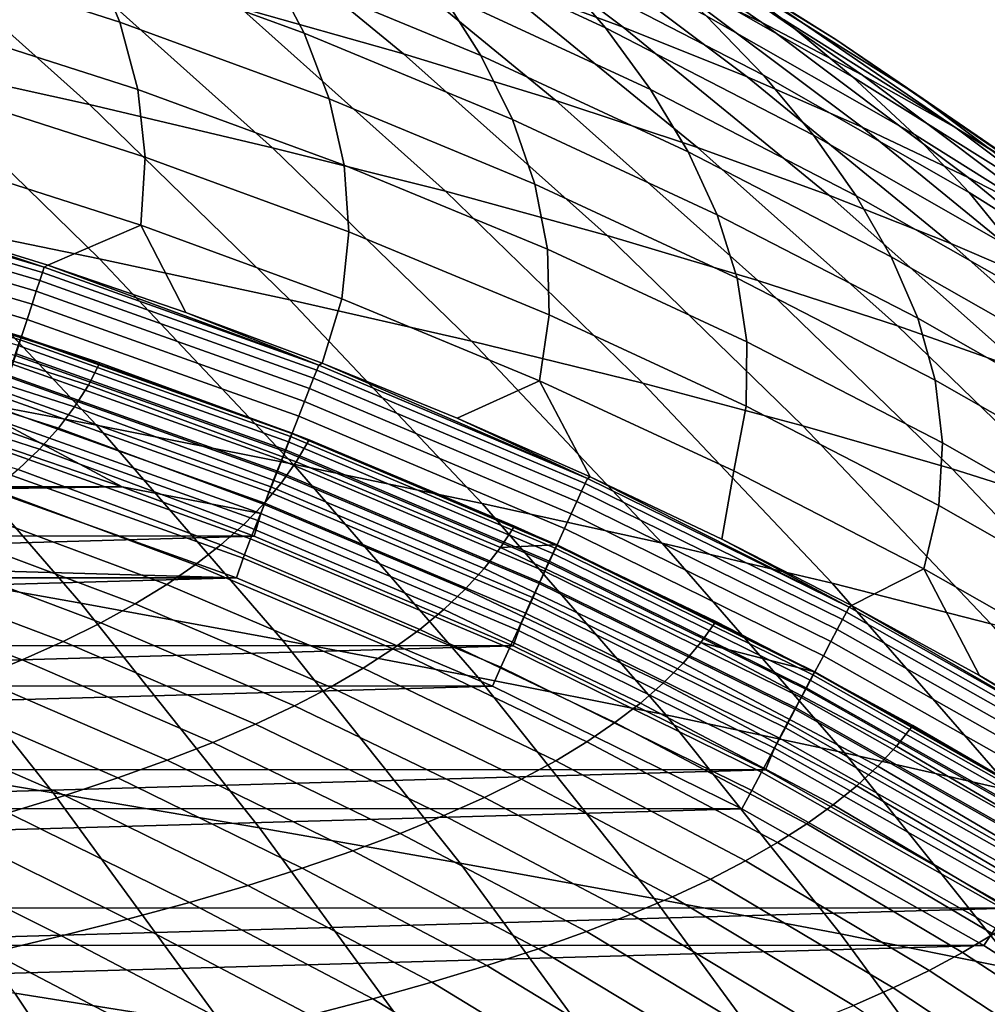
# Model space of a CAD drawing. Header units: metres. Extents: x -166 to 33, y -71 to 34.
# Tile 329 of 332: x 20.56 to 23.69, y 13.3 to 16.48. Entities that reach past the tile are written whole.
import ezdxf

# ---------------------------------------------------------------- set-up
doc = ezdxf.new("R2010")
doc.units = ezdxf.units.M
doc.layers.add('solid_12208131', color=7, linetype='CONTINUOUS')

msp = doc.modelspace()

# ---------------------------------------------------------------- linework, layer by layer
at = {"layer": 'solid_12208131'}
for points in [[(22.512074, 16.455605, 53.126602), (22.081804, 16.614761, 48.99337), (21.390472, 17.134827, 49.088734), (21.82671, 16.970695, 53.216213)], [(22.610497, 16.637087, 61.464104), (21.917454, 17.113878, 61.545601), (22.272694, 16.941597, 65.661819), (22.959206, 16.469713, 65.585251)], [(21.802635, 16.368921, 40.61343), (21.275539, 16.517115, 36.469395), (20.589703, 17.080799, 36.580601), (21.122074, 16.927555, 40.71809)], [(22.51347, 16.844803, 78.067276), (23.197929, 16.415447, 78.002487), (22.912762, 16.59182, 73.88974), (22.221312, 17.025787, 73.958969)], [(21.768749, 16.771736, 102.855537), (22.454042, 16.453173, 102.812935), (22.284904, 16.650913, 98.708847), (21.591619, 16.973307, 98.75573)], [(20.116789, 16.80723, 28.204693), (20.788855, 16.204956, 28.084999), (20.169308, 16.342501, 23.966011), (19.492371, 16.949884, 24.091318)], [(22.911936, 16.294712, 57.257053), (22.512074, 16.455605, 53.126602), (21.82671, 16.970695, 53.216213), (22.232693, 16.80479, 57.34127)], [(22.604473, 16.767189, 69.776382), (23.28434, 16.300163, 69.704506), (22.959206, 16.469713, 65.585251), (22.272694, 16.941597, 65.661819)], [(20.201597, 16.690329, 119.362411), (20.886749, 16.471067, 119.337685), (20.797194, 16.686291, 115.234116), (20.103292, 16.908417, 115.264206)], [(22.294172, 16.218636, 44.758739), (21.802635, 16.368921, 40.61343), (21.122074, 16.927555, 40.71809), (21.619051, 16.77215, 44.857052)], [(20.797194, 16.686291, 115.234116), (21.481264, 16.435589, 115.20446), (21.370766, 16.645924, 111.099136), (20.678164, 16.899834, 111.133842)], [(21.370766, 16.645924, 111.099136), (22.052176, 16.363327, 111.064995), (21.922852, 16.568405, 106.958435), (21.233137, 16.854544, 106.997307)], [(22.284904, 16.650913, 98.708847), (22.9643, 16.299982, 98.662903), (22.779919, 16.491941, 94.555984), (22.092777, 16.847006, 94.60614)], [(22.572409, 16.682383, 90.449028), (23.251877, 16.294758, 90.395737), (23.028744, 16.479378, 86.285118), (22.341877, 16.871395, 86.342728)], [(22.782608, 16.662697, 82.175781), (23.460001, 16.237982, 82.115303), (23.197929, 16.415447, 78.002487), (22.51347, 16.844803, 78.067276)], [(20.712568, 16.663116, 32.331844), (21.379745, 16.066004, 32.218189), (20.788855, 16.204956, 28.084999), (20.116789, 16.80723, 28.204693)], [(23.283487, 16.132042, 61.384964), (22.911936, 16.294712, 57.257053), (22.232693, 16.80479, 57.34127), (22.610497, 16.637087, 61.464104)], [(22.751307, 16.066429, 48.901016), (22.294172, 16.218636, 44.758739), (21.619051, 16.77215, 44.857052), (22.081804, 16.614761, 48.99337)], [(21.922852, 16.568405, 106.958435), (22.600071, 16.253702, 106.920273), (22.454042, 16.453173, 102.812935), (21.768749, 16.771736, 102.855537)], [(22.912762, 16.59182, 73.88974), (23.585901, 16.129679, 73.82235), (23.28434, 16.300163, 69.704506), (22.604473, 16.767189, 69.776382)], [(20.268089, 16.4706, 123.463684), (20.944391, 16.254227, 123.44458), (20.886749, 16.471067, 119.337685), (20.201597, 16.690329, 119.362411)], [(20.886749, 16.471067, 119.337685), (21.562193, 16.223598, 119.313309), (21.481264, 16.435589, 115.20446), (20.797194, 16.686291, 115.234116)], [(21.275539, 16.517115, 36.469395), (21.937752, 15.925227, 36.362019), (21.379745, 16.066004, 32.218189), (20.712568, 16.663116, 32.331844)], [(22.779919, 16.491941, 94.555984), (23.451906, 16.108742, 94.506935), (23.251877, 16.294758, 90.395737), (22.572409, 16.682383, 90.449028)], [(23.028744, 16.479378, 86.285118), (23.698994, 16.059338, 86.228897), (23.460001, 16.237982, 82.115303), (22.782608, 16.662697, 82.175781)], [(21.481264, 16.435589, 115.20446), (22.15428, 16.156563, 115.175278), (22.052176, 16.363327, 111.064995), (21.370766, 16.645924, 111.099136)], [(22.454042, 16.453173, 102.812935), (23.125608, 16.106409, 102.771187), (22.9643, 16.299982, 98.662903), (22.284904, 16.650913, 98.708847)], [(23.283487, 16.132042, 61.384964), (22.610497, 16.637087, 61.464104), (22.959206, 16.469713, 65.585251), (23.625856, 15.969864, 65.510902)], [(23.175793, 15.912518, 53.039822), (22.751307, 16.066429, 48.901016), (22.081804, 16.614761, 48.99337), (22.512074, 16.455605, 53.126602)], [(23.197929, 16.415447, 78.002487), (23.864267, 15.958219, 77.939415), (23.585901, 16.129679, 73.82235), (22.912762, 16.59182, 73.88974)], [(22.052176, 16.363327, 111.064995), (22.721239, 16.052521, 111.031471), (22.600071, 16.253702, 106.920273), (21.922852, 16.568405, 106.958435)], [(22.459751, 15.782336, 40.512375), (21.937752, 15.925227, 36.362019), (21.275539, 16.517115, 36.469395), (21.802635, 16.368921, 40.61343)], [(20.169308, 16.342501, 23.966011), (20.820805, 15.707053, 23.845415), (20.181135, 15.838304, 19.736897), (19.524933, 16.479059, 19.862411)], [(20.300343, 16.249294, 127.568031), (20.967688, 16.03583, 127.554825), (20.944391, 16.254227, 123.44458), (20.268089, 16.4706, 123.463684)], [(20.944391, 16.254227, 123.44458), (21.611111, 16.010015, 123.425743), (21.562193, 16.223598, 119.313309), (20.886749, 16.471067, 119.337685)], [(22.9643, 16.299982, 98.662903), (23.628717, 15.921243, 98.617973), (23.451906, 16.108742, 94.506935), (22.779919, 16.491941, 94.555984)], [(23.28434, 16.300163, 69.704506), (23.944538, 15.805457, 69.634712), (23.625856, 15.969864, 65.510902), (22.959206, 16.469713, 65.585251)], [(23.251877, 16.294758, 90.395737), (23.914909, 15.879422, 90.343727), (23.698994, 16.059338, 86.228897), (23.028744, 16.479378, 86.285118)], [(21.562193, 16.223598, 119.313309), (22.226721, 15.948173, 119.28933), (22.15428, 16.156563, 115.175278), (21.481264, 16.435589, 115.20446)], [(22.600071, 16.253702, 106.920273), (23.263725, 15.911143, 106.882866), (23.125608, 16.106409, 102.771187), (22.454042, 16.453173, 102.812935)], [(23.569729, 15.756912, 57.175495), (23.175793, 15.912518, 53.039822), (22.512074, 16.455605, 53.126602), (22.911936, 16.294712, 57.257053)], [(23.460001, 16.237982, 82.115303), (24.119457, 15.785697, 82.056435), (23.864267, 15.958219, 77.939415), (23.197929, 16.415447, 78.002487)], [(22.946037, 15.637426, 44.663815), (22.459751, 15.782336, 40.512375), (21.802635, 16.368921, 40.61343), (22.294172, 16.218636, 44.758739)], [(20.788855, 16.204956, 28.084999), (21.435663, 15.574853, 27.969803), (20.820805, 15.707053, 23.845415), (20.169308, 16.342501, 23.966011)], [(22.15428, 16.156563, 115.175278), (22.815102, 15.849684, 115.146622), (22.721239, 16.052521, 111.031471), (22.052176, 16.363327, 111.064995)], [(23.935223, 15.599551, 61.308323), (23.569729, 15.756912, 57.175495), (22.911936, 16.294712, 57.257053), (23.283487, 16.132042, 61.384964)], [(23.125608, 16.106409, 102.771187), (23.782366, 15.732167, 102.730354), (23.628717, 15.921243, 98.617973), (22.9643, 16.299982, 98.662903)], [(23.451906, 16.108742, 94.506935), (24.107637, 15.698149, 94.459076), (23.914909, 15.879422, 90.343727), (23.251877, 16.294758, 90.395737)], [(23.585901, 16.129679, 73.82235), (24.239569, 15.640147, 73.756905), (23.944538, 15.805457, 69.634712), (23.28434, 16.300163, 69.704506)], [(20.967688, 16.03583, 127.554825), (20.300343, 16.249294, 127.568031), (20.295923, 16.026476, 131.675491), (20.954205, 15.815937, 131.668457)], [(20.967688, 16.03583, 127.554825), (21.62558, 15.7949, 127.541801), (21.611111, 16.010015, 123.425743), (20.944391, 16.254227, 123.44458)], [(22.721239, 16.052521, 111.031471), (23.376902, 15.714201, 110.998627), (23.263725, 15.911143, 106.882866), (22.600071, 16.253702, 106.920273)], [(21.611111, 16.010015, 123.425743), (22.267056, 15.738215, 123.407211), (22.226721, 15.948173, 119.28933), (21.562193, 16.223598, 119.313309)], [(23.397747, 15.490664, 48.811848), (22.946037, 15.637426, 44.663815), (22.294172, 16.218636, 44.758739), (22.751307, 16.066429, 48.901016)], [(23.698994, 16.059338, 86.228897), (24.351496, 15.612027, 86.174164), (24.119457, 15.785697, 82.056435), (23.460001, 16.237982, 82.115303)], [(21.379745, 16.066004, 32.218189), (22.021849, 15.441298, 32.108807), (21.435663, 15.574853, 27.969803), (20.788855, 16.204956, 28.084999)], [(22.226721, 15.948173, 119.28933), (22.87921, 15.645252, 119.265778), (22.815102, 15.849684, 115.146622), (22.15428, 16.156563, 115.175278)], [(23.935223, 15.599551, 61.308323), (23.283487, 16.132042, 61.384964), (23.625856, 15.969864, 65.510902), (24.271458, 15.442845, 65.438904)], [(23.864267, 15.958219, 77.939415), (24.511326, 15.473891, 77.878159), (24.239569, 15.640147, 73.756905), (23.585901, 16.129679, 73.82235)], [(23.263725, 15.911143, 106.882866), (23.912745, 15.541439, 106.846291), (23.782366, 15.732167, 102.730354), (23.125608, 16.106409, 102.771187)], [(23.628717, 15.921243, 98.617973), (24.27706, 15.515428, 98.574127), (24.107637, 15.698149, 94.459076), (23.451906, 16.108742, 94.506935)], [(21.937752, 15.925227, 36.362019), (22.575075, 15.305989, 36.258678), (22.021849, 15.441298, 32.108807), (21.379745, 16.066004, 32.218189)], [(22.815102, 15.849684, 115.146622), (23.462687, 15.515639, 115.118538), (23.376902, 15.714201, 110.998627), (22.721239, 16.052521, 111.031471)], [(23.81665, 15.342258, 52.956032), (23.397747, 15.490664, 48.811848), (22.751307, 16.066429, 48.901016), (23.175793, 15.912518, 53.039822)], [(20.954205, 15.815937, 131.668457), (20.295923, 16.026476, 131.675491), (20.203432, 15.825681, 135.634018), (20.653683, 15.686418, 135.633972)], [(21.62558, 15.7949, 127.541801), (20.967688, 16.03583, 127.554825), (20.954205, 15.815937, 131.668457), (21.603159, 15.578312, 131.661545)], [(21.62558, 15.7949, 127.541801), (22.272837, 15.526752, 127.528992), (22.267056, 15.738215, 123.407211), (21.611111, 16.010015, 123.425743)], [(20.181135, 15.838304, 19.736897), (20.810488, 15.170204, 19.616518), (20.15402, 15.295397, 15.518392), (19.520113, 15.969009, 15.643052)], [(23.944538, 15.805457, 69.634712), (24.583891, 15.283864, 69.567123), (24.271458, 15.442845, 65.438904), (23.625856, 15.969864, 65.510902)], [(20.63611, 15.663338, 135.780701), (19.733633, 15.928256, 135.780701), (19.726679, 15.901785, 135.85144), (20.627651, 15.63731, 135.85144)], [(20.641745, 15.68067, 135.707077), (19.738264, 15.945884, 135.707077), (19.733633, 15.928256, 135.780701), (20.63611, 15.663338, 135.780701)], [(20.641745, 15.68067, 135.707077), (19.748865, 15.952196, 135.634064), (19.738264, 15.945884, 135.707077)], [(20.641745, 15.68067, 135.707077), (20.203432, 15.825681, 135.634018), (19.748865, 15.952196, 135.634064)], [(23.092173, 15.168647, 40.415115), (22.575075, 15.305989, 36.258678), (21.937752, 15.925227, 36.362019), (22.459751, 15.782336, 40.512375)], [(22.267056, 15.738215, 123.407211), (22.911116, 15.439282, 123.389023), (22.87921, 15.645252, 119.265778), (22.226721, 15.948173, 119.28933)], [(20.627651, 15.63731, 135.85144), (19.726679, 15.901785, 135.85144), (19.71751, 15.866894, 135.918167), (20.616499, 15.603003, 135.918167)], [(24.204861, 15.192205, 57.096748), (23.81665, 15.342258, 52.956032), (23.175793, 15.912518, 53.039822), (23.569729, 15.756912, 57.175495)], [(23.376902, 15.714201, 110.998627), (24.018106, 15.349072, 110.966499), (23.912745, 15.541439, 106.846291), (23.263725, 15.911143, 106.882866)], [(23.782366, 15.732167, 102.730354), (24.423235, 15.331172, 102.690514), (24.27706, 15.515428, 98.574127), (23.628717, 15.921243, 98.617973)], [(20.616499, 15.603003, 135.918167), (19.71751, 15.866894, 135.918167), (19.706278, 15.82414, 135.979797), (20.602835, 15.560964, 135.979797)], [(20.820805, 15.707053, 23.845415), (21.445641, 15.044489, 23.729753), (20.810488, 15.170204, 19.616518), (20.181135, 15.838304, 19.736897)], [(22.87921, 15.645252, 119.265778), (23.518629, 15.315516, 119.242699), (23.462687, 15.515639, 115.118538), (22.815102, 15.849684, 115.146622)], [(20.602835, 15.560964, 135.979797), (19.706278, 15.82414, 135.979797), (19.693159, 15.774205, 136.03537), (20.586876, 15.511867, 136.03537)], [(20.641745, 15.68067, 135.707077), (20.653683, 15.686418, 135.633972), (20.203432, 15.825681, 135.634018)], [(20.954205, 15.815937, 131.668457), (20.653683, 15.686418, 135.633972), (21.099257, 15.534523, 135.633926)], [(21.603159, 15.578312, 131.661545), (20.954205, 15.815937, 131.668457), (21.099257, 15.534523, 135.633926), (21.539864, 15.370088, 135.633881)], [(20.586876, 15.511867, 136.03537), (19.693159, 15.774205, 136.03537), (19.678364, 15.717891, 136.083984), (20.568878, 15.456494, 136.083984)], [(22.272837, 15.526752, 127.528992), (21.62558, 15.7949, 127.541801), (21.603159, 15.578312, 131.661545), (22.241625, 15.31384, 131.654724)], [(23.573404, 15.029362, 44.572456), (23.092173, 15.168647, 40.415115), (22.459751, 15.782336, 40.512375), (22.946037, 15.637426, 44.663815)], [(22.272837, 15.526752, 127.528992), (22.908371, 15.231835, 127.516418), (22.911116, 15.439282, 123.389023), (22.267056, 15.738215, 123.407211)], [(24.564503, 15.040421, 61.234322), (24.204861, 15.192205, 57.096748), (23.569729, 15.756912, 57.175495), (23.935223, 15.599551, 61.308323)], [(20.568878, 15.456494, 136.083984), (19.678364, 15.717891, 136.083984), (19.662128, 15.656094, 136.124847), (20.549128, 15.395733, 136.124847)], [(20.558439, 15.427434, 136.779175), (19.669682, 15.688375, 136.779175), (19.674465, 15.706573, 136.844452), (20.564259, 15.445327, 136.844452)], [(20.564259, 15.445327, 136.844452), (19.674465, 15.706573, 136.844452), (19.676956, 15.716048, 136.911667), (20.567289, 15.454643, 136.911667)], [(20.567289, 15.454643, 136.911667), (19.676956, 15.716048, 136.911667), (20.136549, 15.589419, 136.973038)], [(21.435663, 15.574853, 27.969803), (22.056004, 14.917863, 27.85932), (21.445641, 15.044489, 23.729753), (20.820805, 15.707053, 23.845415)], [(23.462687, 15.515639, 115.118538), (24.095993, 15.155125, 115.09108), (24.018106, 15.349072, 110.966499), (23.376902, 15.714201, 110.998627)], [(21.528627, 15.364508, 135.707077), (20.641745, 15.68067, 135.707077), (20.63611, 15.663338, 135.780701), (21.522009, 15.347527, 135.780701)], [(21.528627, 15.364508, 135.707077), (20.653683, 15.686418, 135.633972), (20.641745, 15.68067, 135.707077)], [(21.528627, 15.364508, 135.707077), (21.099257, 15.534523, 135.633926), (20.653683, 15.686418, 135.633972)], [(21.512072, 15.322027, 135.85144), (20.627651, 15.63731, 135.85144), (20.616499, 15.603003, 135.918167), (21.498972, 15.288416, 135.918167)], [(21.522009, 15.347527, 135.780701), (20.63611, 15.663338, 135.780701), (20.627651, 15.63731, 135.85144), (21.512072, 15.322027, 135.85144)], [(22.911116, 15.439282, 123.389023), (23.542276, 15.113888, 123.371193), (23.518629, 15.315516, 119.242699), (22.87921, 15.645252, 119.265778)], [(24.019892, 14.888296, 48.726028), (23.573404, 15.029362, 44.572456), (22.946037, 15.637426, 44.663815), (23.397747, 15.490664, 48.811848)], [(20.784946, 15.299851, 138.677902), (20.822096, 15.371242, 136.97319), (20.136549, 15.589419, 136.973038), (20.103489, 15.517099, 138.673035)], [(20.822096, 15.371242, 136.97319), (20.568607, 15.455821, 136.973129), (20.136549, 15.589419, 136.973038)], [(20.567289, 15.454643, 136.911667), (20.136549, 15.589419, 136.973038), (20.568607, 15.455821, 136.973129)], [(21.498972, 15.288416, 135.918167), (20.616499, 15.603003, 135.918167), (20.602835, 15.560964, 135.979797), (21.48292, 15.24723, 135.979797)], [(22.021849, 15.441298, 32.108807), (22.637676, 14.789937, 32.003895), (22.056004, 14.917863, 27.85932), (21.435663, 15.574853, 27.969803)], [(22.241625, 15.31384, 131.654724), (21.603159, 15.578312, 131.661545), (21.539864, 15.370088, 135.633881), (21.9753, 15.193153, 135.633804)], [(21.48292, 15.24723, 135.979797), (20.602835, 15.560964, 135.979797), (20.586876, 15.511867, 136.03537), (21.464174, 15.199128, 136.03537)], [(20.740366, 15.22975, 140.383179), (20.784946, 15.299851, 138.677902), (20.103489, 15.517099, 138.673035), (20.063099, 15.446074, 140.373505)], [(21.464174, 15.199128, 136.03537), (20.586876, 15.511867, 136.03537), (20.568878, 15.456494, 136.083984), (21.443031, 15.144878, 136.083984)], [(21.528627, 15.364508, 135.707077), (21.539864, 15.370088, 135.633881), (21.099257, 15.534523, 135.633926)], [(22.908371, 15.231835, 127.516418), (22.272837, 15.526752, 127.528992), (22.241625, 15.31384, 131.654724), (22.868525, 15.022968, 131.648041)], [(23.518629, 15.315516, 119.242699), (24.14395, 14.959652, 119.220131), (24.095993, 15.155125, 115.09108), (23.462687, 15.515639, 115.118538)], [(24.43342, 14.745651, 52.875389), (24.019892, 14.888296, 48.726028), (23.397747, 15.490664, 48.811848), (23.81665, 15.342258, 52.956032)], [(21.443031, 15.144878, 136.083984), (20.568878, 15.456494, 136.083984), (20.549128, 15.395733, 136.124847), (21.41983, 15.085349, 136.124847)], [(21.437786, 15.133887, 136.844452), (20.564259, 15.445327, 136.844452), (20.567289, 15.454643, 136.911667), (21.441345, 15.143014, 136.911667)], [(20.567289, 15.454643, 136.911667), (20.568607, 15.455821, 136.973129), (20.822096, 15.371242, 136.97319)], [(20.567289, 15.454643, 136.911667), (20.822096, 15.371242, 136.97319), (21.441708, 15.144576, 136.973343)], [(21.441345, 15.143014, 136.911667), (20.567289, 15.454643, 136.911667), (21.441708, 15.144576, 136.973343)], [(20.15402, 15.295397, 15.518392), (20.759933, 14.595479, 15.399236), (20.090044, 14.714811, 11.311434), (19.479719, 15.420453, 11.434289)], [(20.687866, 15.160933, 142.089005), (20.740366, 15.22975, 140.383179), (20.063099, 15.446074, 140.373505), (20.014833, 15.37635, 142.074463)], [(21.420965, 15.090746, 136.717056), (20.549938, 15.401293, 136.717056), (20.558439, 15.427434, 136.779175), (21.43095, 15.116356, 136.779175)], [(21.43095, 15.116356, 136.779175), (20.558439, 15.427434, 136.779175), (20.564259, 15.445327, 136.844452), (21.437786, 15.133887, 136.844452)], [(23.186319, 14.660329, 36.159565), (22.637676, 14.789937, 32.003895), (22.021849, 15.441298, 32.108807), (22.575075, 15.305989, 36.258678)], [(22.908371, 15.231835, 127.516418), (23.531172, 14.910812, 127.504089), (23.542276, 15.113888, 123.371193), (22.911116, 15.439282, 123.389023)], [(21.41983, 15.085349, 136.124847), (20.549128, 15.395733, 136.124847), (20.527943, 15.330552, 136.157349), (21.394943, 15.02149, 136.157349)], [(21.408012, 15.057528, 136.659241), (20.538912, 15.367388, 136.659241), (20.549938, 15.401293, 136.717056), (21.420965, 15.090746, 136.717056)], [(20.627117, 15.093345, 143.795349), (20.687866, 15.160933, 142.089005), (20.014833, 15.37635, 142.074463), (19.958364, 15.307871, 143.775848)], [(21.392334, 15.017316, 136.606796), (20.525562, 15.326343, 136.606796), (20.538912, 15.367388, 136.659241), (21.408012, 15.057528, 136.659241)], [(21.456059, 15.052521, 138.682724), (21.497162, 15.122875, 136.973358), (20.822096, 15.371242, 136.97319), (20.784946, 15.299851, 138.677902)], [(21.497162, 15.122875, 136.973358), (21.441708, 15.144576, 136.973343), (20.822096, 15.371242, 136.97319)], [(22.39596, 14.998318, 135.707077), (21.528627, 15.364508, 135.707077), (21.522009, 15.347527, 135.780701), (22.38838, 14.981742, 135.780701)], [(22.39596, 14.998318, 135.707077), (21.539864, 15.370088, 135.633881), (21.528627, 15.364508, 135.707077)], [(22.39596, 14.998318, 135.707077), (21.9753, 15.193153, 135.633804), (21.539864, 15.370088, 135.633881)], [(21.394943, 15.02149, 136.157349), (20.527943, 15.330552, 136.157349), (20.505659, 15.261994, 136.180923), (21.368767, 14.954324, 136.180923)], [(21.374218, 14.970852, 136.560669), (20.510139, 15.278917, 136.560669), (20.525562, 15.326343, 136.606796), (21.392334, 15.017316, 136.606796)], [(22.376999, 14.956851, 135.85144), (21.512072, 15.322027, 135.85144), (21.498972, 15.288416, 135.918167), (22.361998, 14.924043, 135.918167)], [(22.38838, 14.981742, 135.780701), (21.522009, 15.347527, 135.780701), (21.512072, 15.322027, 135.85144), (22.376999, 14.956851, 135.85144)], [(20.557789, 15.02693, 145.502182), (20.627117, 15.093345, 143.795349), (19.958364, 15.307871, 143.775848), (19.893362, 15.240578, 145.477646)], [(20.810488, 15.170204, 19.616518), (21.412046, 14.476015, 19.501455), (20.759933, 14.595479, 15.399236), (20.15402, 15.295397, 15.518392)], [(21.407343, 14.983483, 140.392715), (21.456059, 15.052521, 138.682724), (20.784946, 15.299851, 138.677902), (20.740366, 15.22975, 140.383179)], [(22.361998, 14.924043, 135.918167), (21.498972, 15.288416, 135.918167), (21.48292, 15.24723, 135.979797), (22.343615, 14.883841, 135.979797)], [(22.241625, 15.31384, 131.654724), (21.9753, 15.193153, 135.633804), (22.405405, 15.003778, 135.633743)], [(22.241625, 15.31384, 131.654724), (22.405405, 15.003778, 135.633743), (22.830025, 14.802086, 135.633667), (22.868525, 15.022968, 131.648041)], [(23.698715, 14.528771, 40.321838), (23.186319, 14.660329, 36.159565), (22.575075, 15.305989, 36.258678), (23.092173, 15.168647, 40.415115)], [(23.542276, 15.113888, 123.371193), (24.159517, 14.762709, 123.353752), (24.14395, 14.959652, 119.220131), (23.518629, 15.315516, 119.242699)], [(21.368767, 14.954324, 136.180923), (20.505659, 15.261994, 136.180923), (20.482634, 15.191156, 136.195221), (21.341719, 14.884922, 136.195221)], [(21.353996, 14.918993, 136.521744), (20.492924, 15.225985, 136.521744), (20.510139, 15.278917, 136.560669), (21.374218, 14.970852, 136.560669)], [(21.332047, 14.862697, 136.490723), (20.474236, 15.168524, 136.490723), (20.492924, 15.225985, 136.521744), (21.353996, 14.918993, 136.521744)], [(21.350664, 14.915712, 142.103333), (21.407343, 14.983483, 140.392715), (20.740366, 15.22975, 140.383179), (20.687866, 15.160933, 142.089005)], [(22.343615, 14.883841, 135.979797), (21.48292, 15.24723, 135.979797), (21.464174, 15.199128, 136.03537), (22.322147, 14.836887, 136.03537)], [(23.531172, 14.910812, 127.504089), (22.908371, 15.231835, 127.516418), (22.868525, 15.022968, 131.648041), (23.482866, 14.706347, 131.641479)], [(22.322147, 14.836887, 136.03537), (21.464174, 15.199128, 136.03537), (21.443031, 15.144878, 136.083984), (22.297934, 14.783935, 136.083984)], [(22.39596, 14.998318, 135.707077), (22.405405, 15.003778, 135.633743), (21.9753, 15.193153, 135.633804)], [(21.308771, 14.803002, 136.46817), (20.45442, 15.107594, 136.46817), (20.474236, 15.168524, 136.490723), (21.332047, 14.862697, 136.490723)], [(20.482634, 15.191156, 136.195221), (20.463547, 15.11786, 136.199997), (20.894131, 14.971098, 136.199997)], [(21.341719, 14.884922, 136.195221), (20.482634, 15.191156, 136.195221), (20.894131, 14.971098, 136.199997)], [(21.285692, 14.849154, 143.814529), (21.350664, 14.915712, 142.103333), (20.687866, 15.160933, 142.089005), (20.627117, 15.093345, 143.795349)], [(21.445641, 15.044489, 23.729753), (22.042883, 14.356051, 23.619198), (21.412046, 14.476015, 19.501455), (20.810488, 15.170204, 19.616518)], [(24.175097, 14.395352, 44.48484), (23.698715, 14.528771, 40.321838), (23.092173, 15.168647, 40.415115), (23.573404, 15.029362, 44.572456)], [(22.297934, 14.783935, 136.083984), (21.443031, 15.144878, 136.083984), (21.41983, 15.085349, 136.124847), (22.271366, 14.725827, 136.124847)], [(22.284266, 14.756021, 136.779175), (21.43095, 15.116356, 136.779175), (21.437786, 15.133887, 136.844452), (22.292093, 14.773132, 136.844452)], [(22.292093, 14.773132, 136.844452), (21.437786, 15.133887, 136.844452), (21.441345, 15.143014, 136.911667), (22.296167, 14.782041, 136.911667)], [(21.441345, 15.143014, 136.911667), (21.441708, 15.144576, 136.973343), (21.497162, 15.122875, 136.973358)], [(21.441345, 15.143014, 136.911667), (21.497162, 15.122875, 136.973358), (22.160578, 14.844533, 136.973511)], [(21.441345, 15.143014, 136.911667), (22.160578, 14.844533, 136.973511), (22.294571, 14.784019, 136.973541)], [(22.296167, 14.782041, 136.911667), (21.441345, 15.143014, 136.911667), (22.294571, 14.784019, 136.973541)], [(20.894131, 14.971098, 136.199997), (20.463547, 15.11786, 136.199997), (10.200496, 14.971593, 136.199997)], [(21.284601, 14.741012, 136.454514), (20.433842, 15.04432, 136.454514), (20.45442, 15.107594, 136.46817), (21.308771, 14.803002, 136.46817)], [(22.272831, 14.731022, 136.717056), (21.420965, 15.090746, 136.717056), (21.43095, 15.116356, 136.779175), (22.284266, 14.756021, 136.779175)], [(22.115448, 14.775403, 138.687454), (22.160578, 14.844533, 136.973511), (21.497162, 15.122875, 136.973358), (21.456059, 15.052521, 138.682724)], [(23.531172, 14.910812, 127.504089), (24.140242, 14.564352, 127.492035), (24.159517, 14.762709, 123.353752), (23.542276, 15.113888, 123.371193)], [(21.212095, 14.783751, 145.526321), (21.285692, 14.849154, 143.814529), (20.627117, 15.093345, 143.795349), (20.557789, 15.02693, 145.502182)], [(22.271366, 14.725827, 136.124847), (21.41983, 15.085349, 136.124847), (21.394943, 15.02149, 136.157349), (22.242865, 14.663494, 136.157349)], [(22.257999, 14.698597, 136.659241), (21.408012, 15.057528, 136.659241), (21.420965, 15.090746, 136.717056), (22.272831, 14.731022, 136.717056)], [(20.433842, 15.04432, 136.454514), (21.284601, 14.741012, 136.454514), (21.262579, 14.677672, 136.449997), (20.415373, 14.979858, 136.449997)], [(22.240046, 14.659346, 136.606796), (21.392334, 15.017316, 136.606796), (21.408012, 15.057528, 136.659241), (22.257999, 14.698597, 136.659241)], [(22.06266, 14.70757, 140.402084), (22.115448, 14.775403, 138.687454), (21.456059, 15.052521, 138.682724), (21.407343, 14.983483, 140.392715)], [(22.056004, 14.917863, 27.85932), (22.648951, 14.235216, 27.753717), (22.042883, 14.356051, 23.619198), (21.445641, 15.044489, 23.729753)], [(21.129538, 14.719449, 147.238678), (21.212095, 14.783751, 145.526321), (20.557789, 15.02693, 145.502182), (20.479549, 14.961633, 147.209503)], [(22.242865, 14.663494, 136.157349), (21.394943, 15.02149, 136.157349), (21.368767, 14.954324, 136.180923), (22.212887, 14.597931, 136.180923)], [(22.219299, 14.613992, 136.560669), (21.374218, 14.970852, 136.560669), (21.392334, 15.017316, 136.606796), (22.240046, 14.659346, 136.606796)], [(23.240801, 14.583049, 135.707077), (22.405405, 15.003778, 135.633743), (22.39596, 14.998318, 135.707077)], [(23.240801, 14.583049, 135.707077), (22.830025, 14.802086, 135.633667), (22.405405, 15.003778, 135.633743)], [(23.482866, 14.706347, 131.641479), (22.868525, 15.022968, 131.648041), (22.830025, 14.802086, 135.633667), (23.248976, 14.588207, 135.633606)], [(24.616575, 14.260224, 48.643719), (24.175097, 14.395352, 44.48484), (23.573404, 15.029362, 44.572456), (24.019892, 14.888296, 48.726028)], [(20.894131, 14.971098, 136.199997), (10.200496, 14.971593, 136.199997), (9.774399, 14.812707, 136.199997)], [(21.320236, 14.812153, 136.199997), (20.894131, 14.971098, 136.199997), (9.774399, 14.812707, 136.199997)], [(9.833854, 14.677723, 136.449997), (10.680791, 14.979804, 136.449997), (21.262579, 14.677672, 136.449997)], [(10.680791, 14.979804, 136.449997), (20.415373, 14.979858, 136.449997), (21.262579, 14.677672, 136.449997)], [(21.341719, 14.884922, 136.195221), (20.894131, 14.971098, 136.199997), (21.320236, 14.812153, 136.199997)], [(22.001869, 14.640984, 142.117416), (22.06266, 14.70757, 140.402084), (21.407343, 14.983483, 140.392715), (21.350664, 14.915712, 142.103333)], [(22.196146, 14.563373, 136.521744), (21.353996, 14.918993, 136.521744), (21.374218, 14.970852, 136.560669), (22.219299, 14.613992, 136.560669)], [(23.23229, 14.566932, 135.780701), (22.38838, 14.981742, 135.780701), (22.376999, 14.956851, 135.85144), (23.219507, 14.542727, 135.85144)], [(23.240801, 14.583049, 135.707077), (22.39596, 14.998318, 135.707077), (22.38838, 14.981742, 135.780701), (23.23229, 14.566932, 135.780701)], [(21.037685, 14.656193, 148.951538), (21.129538, 14.719449, 147.238678), (20.479549, 14.961633, 147.209503), (20.392069, 14.897396, 148.917221)], [(22.212887, 14.597931, 136.180923), (21.368767, 14.954324, 136.180923), (21.341719, 14.884922, 136.195221), (22.181911, 14.530187, 136.195221)], [(23.219507, 14.542727, 135.85144), (22.376999, 14.956851, 135.85144), (22.361998, 14.924043, 135.918167), (23.20266, 14.510825, 135.918167)], [(21.932741, 14.575588, 143.833405), (22.001869, 14.640984, 142.117416), (21.350664, 14.915712, 142.103333), (21.285692, 14.849154, 143.814529)], [(22.171011, 14.508422, 136.490723), (21.332047, 14.862697, 136.490723), (21.353996, 14.918993, 136.521744), (22.196146, 14.563373, 136.521744)], [(22.637676, 14.789937, 32.003895), (23.226309, 14.113138, 31.90362), (22.648951, 14.235216, 27.753717), (22.056004, 14.917863, 27.85932)], [(23.20266, 14.510825, 135.918167), (22.361998, 14.924043, 135.918167), (22.343615, 14.883841, 135.979797), (23.182016, 14.471733, 135.979797)], [(24.140242, 14.564352, 127.492035), (23.531172, 14.910812, 127.504089), (23.482866, 14.706347, 131.641479), (24.083662, 14.364638, 131.635071)], [(20.936203, 14.593926, 150.66478), (21.037685, 14.656193, 148.951538), (20.392069, 14.897396, 148.917221), (20.295013, 14.834164, 150.625244)], [(21.341719, 14.884922, 136.195221), (21.320236, 14.812153, 136.199997), (22.156876, 14.458499, 136.199997), (22.181911, 14.530187, 136.195221)], [(23.182016, 14.471733, 135.979797), (22.343615, 14.883841, 135.979797), (22.322147, 14.836887, 136.03537), (23.157906, 14.426077, 136.03537)], [(21.854939, 14.511331, 145.550064), (21.932741, 14.575588, 143.833405), (21.285692, 14.849154, 143.814529), (21.212095, 14.783751, 145.526321)], [(22.144358, 14.450153, 136.46817), (21.308771, 14.803002, 136.46817), (21.332047, 14.862697, 136.490723), (22.171011, 14.508422, 136.490723)], [(22.294571, 14.784019, 136.973541), (22.160578, 14.844533, 136.973511), (22.115448, 14.775403, 138.687454)], [(21.320236, 14.812153, 136.199997), (9.774399, 14.812707, 136.199997), (8.937727, 14.459189, 136.199997)], [(22.156876, 14.458499, 136.199997), (21.320236, 14.812153, 136.199997), (8.937727, 14.459189, 136.199997)], [(20.090044, 14.714811, 11.311434), (20.671289, 13.983995, 11.194431), (19.991463, 14.097622, 7.117576), (19.405939, 14.834379, 7.237722)], [(20.824757, 14.532595, 152.378311), (20.936203, 14.593926, 150.66478), (20.295013, 14.834164, 150.625244), (20.188049, 14.77188, 152.333496)], [(23.157906, 14.426077, 136.03537), (22.322147, 14.836887, 136.03537), (22.297934, 14.783935, 136.083984), (23.130714, 14.374585, 136.083984)], [(21.768129, 14.448154, 147.26738), (21.854939, 14.511331, 145.550064), (21.212095, 14.783751, 145.526321), (21.129538, 14.719449, 147.238678)], [(22.11668, 14.389645, 136.454514), (21.284601, 14.741012, 136.454514), (21.308771, 14.803002, 136.46817), (22.144358, 14.450153, 136.46817)], [(22.761852, 14.469066, 138.692108), (22.810858, 14.53687, 136.973679), (22.294571, 14.784019, 136.973541), (22.115448, 14.775403, 138.687454)], [(23.130714, 14.374585, 136.083984), (22.297934, 14.783935, 136.083984), (22.271366, 14.725827, 136.124847), (23.100876, 14.318082, 136.124847)], [(23.124249, 14.363978, 136.844452), (22.292093, 14.773132, 136.844452), (22.296167, 14.782041, 136.911667), (23.128824, 14.372641, 136.911667)], [(22.296167, 14.782041, 136.911667), (22.294571, 14.784019, 136.973541), (22.810858, 14.53687, 136.973679)], [(22.296167, 14.782041, 136.911667), (22.810858, 14.53687, 136.973679), (23.125502, 14.37504, 136.97377)], [(23.128824, 14.372641, 136.911667), (22.296167, 14.782041, 136.911667), (23.125502, 14.37504, 136.97377)], [(23.770571, 13.989454, 36.064831), (23.226309, 14.113138, 31.90362), (22.637676, 14.789937, 32.003895), (23.186319, 14.660329, 36.159565)], [(23.240801, 14.583049, 135.707077), (23.248976, 14.588207, 135.633606), (22.830025, 14.802086, 135.633667)], [(20.703009, 14.472142, 154.092041), (20.824757, 14.532595, 152.378311), (20.188049, 14.77188, 152.333496), (20.070845, 14.710489, 154.04184)], [(22.705065, 14.402576, 140.411301), (22.761852, 14.469066, 138.692108), (22.115448, 14.775403, 138.687454), (22.06266, 14.70757, 140.402084)], [(23.102615, 14.323031, 136.717056), (22.272831, 14.731022, 136.717056), (22.284266, 14.756021, 136.779175), (23.115458, 14.347339, 136.779175)], [(23.115458, 14.347339, 136.779175), (22.284266, 14.756021, 136.779175), (22.292093, 14.773132, 136.844452), (23.124249, 14.363978, 136.844452)], [(21.671974, 14.386007, 148.985275), (21.768129, 14.448154, 147.26738), (21.129538, 14.719449, 147.238678), (21.037685, 14.656193, 148.951538)], [(21.284601, 14.741012, 136.454514), (22.11668, 14.389645, 136.454514), (22.089607, 14.32833, 136.449997), (21.262579, 14.677672, 136.449997)], [(23.100876, 14.318082, 136.124847), (22.271366, 14.725827, 136.124847), (22.242865, 14.663494, 136.157349), (23.068867, 14.25747, 136.157349)], [(23.08596, 14.291503, 136.659241), (22.257999, 14.698597, 136.659241), (22.272831, 14.731022, 136.717056), (23.102615, 14.323031, 136.717056)], [(20.570625, 14.412514, 155.805847), (20.703009, 14.472142, 154.092041), (20.070845, 14.710489, 154.04184), (19.943066, 14.649934, 155.750214)], [(20.759933, 14.595479, 15.399236), (21.336977, 13.870592, 15.285758), (20.671289, 13.983995, 11.194431), (20.090044, 14.714811, 11.311434)], [(22.640234, 14.337309, 142.131241), (22.705065, 14.402576, 140.411301), (22.06266, 14.70757, 140.402084), (22.001869, 14.640984, 142.117416)], [(23.065796, 14.253337, 136.606796), (22.240046, 14.659346, 136.606796), (22.257999, 14.698597, 136.659241), (23.08596, 14.291503, 136.659241)], [(23.482866, 14.706347, 131.641479), (23.248976, 14.588207, 135.633606), (23.661972, 14.362309, 135.633545)], [(23.482866, 14.706347, 131.641479), (23.661972, 14.362309, 135.633545), (24.068764, 14.124529, 135.633484), (24.083662, 14.364638, 131.635071)], [(9.007153, 14.328511, 136.449997), (9.833854, 14.677723, 136.449997), (21.262579, 14.677672, 136.449997)], [(9.007153, 14.328511, 136.449997), (21.262579, 14.677672, 136.449997), (22.089607, 14.32833, 136.449997)], [(21.566135, 14.324833, 150.703644), (21.671974, 14.386007, 148.985275), (21.037685, 14.656193, 148.951538), (20.936203, 14.593926, 150.66478)], [(23.068867, 14.25747, 136.157349), (22.242865, 14.663494, 136.157349), (22.212887, 14.597931, 136.180923), (23.0352, 14.193718, 136.180923)], [(23.042498, 14.209236, 136.560669), (22.219299, 14.613992, 136.560669), (22.240046, 14.659346, 136.606796), (23.065796, 14.253337, 136.606796)], [(24.278469, 13.863908, 40.232681), (23.770571, 13.989454, 36.064831), (23.186319, 14.660329, 36.159565), (23.698715, 14.528771, 40.321838)], [(20.427269, 14.353654, 157.519638), (20.570625, 14.412514, 155.805847), (19.943066, 14.649934, 155.750214), (19.80438, 14.590159, 157.458511)], [(22.567022, 14.273211, 143.851944), (22.640234, 14.337309, 142.131241), (22.001869, 14.640984, 142.117416), (21.932741, 14.575588, 143.833405)], [(21.412046, 14.476015, 19.501455), (21.984943, 13.757061, 19.391876), (21.336977, 13.870592, 15.285758), (20.759933, 14.595479, 15.399236)], [(21.450275, 14.264578, 152.422394), (21.566135, 14.324833, 150.703644), (20.936203, 14.593926, 150.66478), (20.824757, 14.532595, 152.378311)], [(23.0352, 14.193718, 136.180923), (22.212887, 14.597931, 136.180923), (22.181911, 14.530187, 136.195221), (23.000414, 14.127844, 136.195221)], [(23.016495, 14.160015, 136.521744), (22.196146, 14.563373, 136.521744), (22.219299, 14.613992, 136.560669), (23.042498, 14.209236, 136.560669)], [(24.060452, 14.120063, 135.707077), (23.248976, 14.588207, 135.633606), (23.240801, 14.583049, 135.707077)], [(24.060452, 14.120063, 135.707077), (23.661972, 14.362309, 135.633545), (23.248976, 14.588207, 135.633606)], [(22.485092, 14.210228, 145.57338), (22.567022, 14.273211, 143.851944), (21.932741, 14.575588, 143.833405), (21.854939, 14.511331, 145.550064)], [(22.988268, 14.106584, 136.490723), (22.171011, 14.508422, 136.490723), (22.196146, 14.563373, 136.521744), (23.016495, 14.160015, 136.521744)], [(24.051037, 14.104454, 135.780701), (23.23229, 14.566932, 135.780701), (23.219507, 14.542727, 135.85144), (24.036901, 14.081015, 135.85144)], [(24.060452, 14.120063, 135.707077), (23.240801, 14.583049, 135.707077), (23.23229, 14.566932, 135.780701), (24.051037, 14.104454, 135.780701)], [(21.324055, 14.205187, 154.141388), (21.450275, 14.264578, 152.422394), (20.824757, 14.532595, 152.378311), (20.703009, 14.472142, 154.092041)], [(22.181911, 14.530187, 136.195221), (22.156876, 14.458499, 136.199997), (22.970909, 14.05792, 136.199997), (23.000414, 14.127844, 136.195221)], [(23.125502, 14.37504, 136.97377), (22.810858, 14.53687, 136.973679), (22.761852, 14.469066, 138.692108)], [(24.036901, 14.081015, 135.85144), (23.219507, 14.542727, 135.85144), (23.20266, 14.510825, 135.918167), (24.018269, 14.050118, 135.918167)], [(22.394106, 14.148307, 147.295547), (22.485092, 14.210228, 145.57338), (21.854939, 14.511331, 145.550064), (21.768129, 14.448154, 147.26738)], [(22.958336, 14.049926, 136.46817), (22.144358, 14.450153, 136.46817), (22.171011, 14.508422, 136.490723), (22.988268, 14.106584, 136.490723)], [(24.018269, 14.050118, 135.918167), (23.20266, 14.510825, 135.918167), (23.182016, 14.471733, 135.979797), (23.995436, 14.01226, 135.979797)], [(21.187136, 14.146605, 155.86055), (21.324055, 14.205187, 154.141388), (20.703009, 14.472142, 154.092041), (20.570625, 14.412514, 155.805847)], [(22.042883, 14.356051, 23.619198), (22.61167, 13.643054, 23.513912), (21.984943, 13.757061, 19.391876), (21.412046, 14.476015, 19.501455)], [(23.394455, 14.134708, 138.685715), (22.761852, 14.469066, 138.692108), (22.705065, 14.402576, 140.411301), (23.334209, 14.0701, 140.398376)], [(23.394455, 14.134708, 138.685715), (23.44689, 14.200644, 136.973862), (23.125502, 14.37504, 136.97377), (22.761852, 14.469066, 138.692108)], [(23.995436, 14.01226, 135.979797), (23.182016, 14.471733, 135.979797), (23.157906, 14.426077, 136.03537), (23.968771, 13.968045, 136.03537)], [(22.156876, 14.458499, 136.199997), (8.937727, 14.459189, 136.199997), (8.123562, 14.058725, 136.199997)], [(22.970909, 14.05792, 136.199997), (22.156876, 14.458499, 136.199997), (8.123562, 14.058725, 136.199997)], [(22.293724, 14.087395, 149.018402), (22.394106, 14.148307, 147.295547), (21.768129, 14.448154, 147.26738), (21.671974, 14.386007, 148.985275)], [(22.927252, 13.991088, 136.454514), (22.11668, 14.389645, 136.454514), (22.144358, 14.450153, 136.46817), (22.958336, 14.049926, 136.46817)], [(21.039181, 14.088779, 157.579773), (21.187136, 14.146605, 155.86055), (20.570625, 14.412514, 155.805847), (20.427269, 14.353654, 157.519638)], [(23.334209, 14.0701, 140.398376), (22.705065, 14.402576, 140.411301), (22.640234, 14.337309, 142.131241), (23.265989, 14.006672, 142.111847)], [(23.968771, 13.968045, 136.03537), (23.157906, 14.426077, 136.03537), (23.130714, 14.374585, 136.083984), (23.938698, 13.918179, 136.083984)], [(22.183605, 14.027436, 150.741791), (22.293724, 14.087395, 149.018402), (21.671974, 14.386007, 148.985275), (21.566135, 14.324833, 150.703644)], [(22.11668, 14.389645, 136.454514), (22.927252, 13.991088, 136.454514), (22.894663, 13.932505, 136.449997), (22.089607, 14.32833, 136.449997)], [(23.938698, 13.918179, 136.083984), (23.130714, 14.374585, 136.083984), (23.100876, 14.318082, 136.124847), (23.905697, 13.863459, 136.124847)], [(23.931562, 13.907786, 136.844452), (23.124249, 14.363978, 136.844452), (23.128824, 14.372641, 136.911667), (23.936625, 13.916175, 136.911667)], [(23.128824, 14.372641, 136.911667), (23.125502, 14.37504, 136.97377), (23.44689, 14.200644, 136.973862)], [(23.128824, 14.372641, 136.911667), (23.44689, 14.200644, 136.973862), (23.932812, 13.918786, 136.97403)], [(23.936625, 13.916175, 136.911667), (23.128824, 14.372641, 136.911667), (23.932812, 13.918786, 136.97403)], [(20.879858, 14.031654, 159.298904), (21.039181, 14.088779, 157.579773), (20.427269, 14.353654, 157.519638), (20.27261, 14.295507, 159.233307)], [(22.648951, 14.235216, 27.753717), (23.213644, 13.528216, 27.653147), (22.61167, 13.643054, 23.513912), (22.042883, 14.356051, 23.619198)], [(23.265989, 14.006672, 142.111847), (22.640234, 14.337309, 142.131241), (22.567022, 14.273211, 143.851944), (23.189459, 13.944375, 143.826126)], [(23.907639, 13.868134, 136.717056), (23.102615, 14.323031, 136.717056), (23.115458, 14.347339, 136.779175), (23.921841, 13.891673, 136.779175)], [(23.921841, 13.891673, 136.779175), (23.115458, 14.347339, 136.779175), (23.124249, 14.363978, 136.844452), (23.931562, 13.907786, 136.844452)], [(24.060452, 14.120063, 135.707077), (24.068764, 14.124529, 135.633484), (23.661972, 14.362309, 135.633545)], [(8.202307, 13.932762, 136.449997), (9.007153, 14.328511, 136.449997), (22.089607, 14.32833, 136.449997)], [(8.202307, 13.932762, 136.449997), (22.089607, 14.32833, 136.449997), (22.894663, 13.932505, 136.449997)], [(22.06341, 13.96838, 152.465652), (22.183605, 14.027436, 150.741791), (21.566135, 14.324833, 150.703644), (21.450275, 14.264578, 152.422394)], [(23.905697, 13.863459, 136.124847), (23.100876, 14.318082, 136.124847), (23.068867, 14.25747, 136.157349), (23.870296, 13.80476, 136.157349)], [(23.889215, 13.837602, 136.659241), (23.08596, 14.291503, 136.659241), (23.102615, 14.323031, 136.717056), (23.907639, 13.868134, 136.717056)], [(20.708832, 13.975176, 161.017853), (20.879858, 14.031654, 159.298904), (20.27261, 14.295507, 159.233307), (20.106319, 14.238018, 160.946716)], [(23.189459, 13.944375, 143.826126), (22.567022, 14.273211, 143.851944), (22.485092, 14.210228, 145.57338), (23.104284, 13.883157, 145.541229)], [(23.866915, 13.800641, 136.606796), (23.065796, 14.253337, 136.606796), (23.08596, 14.291503, 136.659241), (23.889215, 13.837602, 136.659241)], [(21.932796, 13.910172, 154.189835), (22.06341, 13.96838, 152.465652), (21.450275, 14.264578, 152.422394), (21.324055, 14.205187, 154.141388)], [(23.870296, 13.80476, 136.157349), (23.068867, 14.25747, 136.157349), (23.0352, 14.193718, 136.180923), (23.833061, 13.743019, 136.180923)], [(23.841148, 13.757935, 136.560669), (23.042498, 14.209236, 136.560669), (23.065796, 14.253337, 136.606796), (23.866915, 13.800641, 136.606796)], [(20.525772, 13.919289, 162.736465), (20.708832, 13.975176, 161.017853), (20.106319, 14.238018, 160.946716), (19.928064, 14.181131, 162.65976)], [(23.104284, 13.883157, 145.541229), (22.485092, 14.210228, 145.57338), (22.394106, 14.148307, 147.295547), (23.010134, 13.822967, 147.257141)], [(23.226309, 14.113138, 31.90362), (23.786894, 13.412196, 31.808123), (23.213644, 13.528216, 27.653147), (22.648951, 14.235216, 27.753717)], [(23.812387, 13.710269, 136.521744), (23.016495, 14.160015, 136.521744), (23.042498, 14.209236, 136.560669), (23.841148, 13.757935, 136.560669)], [(21.791422, 13.852757, 155.914246), (21.932796, 13.910172, 154.189835), (21.324055, 14.205187, 154.141388), (21.187136, 14.146605, 155.86055)], [(23.833061, 13.743019, 136.180923), (23.0352, 14.193718, 136.180923), (23.000414, 14.127844, 136.195221), (23.794588, 13.679225, 136.195221)], [(24.011383, 13.772271, 138.690186), (24.067682, 13.83653, 136.974075), (23.44689, 14.200644, 136.973862), (23.394455, 14.134708, 138.685715)], [(24.067682, 13.83653, 136.974075), (23.932812, 13.918786, 136.97403), (23.44689, 14.200644, 136.973862)], [(21.63895, 13.796082, 157.638779), (21.791422, 13.852757, 155.914246), (21.187136, 14.146605, 155.86055), (21.039181, 14.088779, 157.579773)], [(23.010134, 13.822967, 147.257141), (22.394106, 14.148307, 147.295547), (22.293724, 14.087395, 149.018402), (22.90667, 13.763752, 148.973785)], [(23.781168, 13.658525, 136.490723), (22.988268, 14.106584, 136.490723), (23.016495, 14.160015, 136.521744), (23.812387, 13.710269, 136.521744)], [(23.000414, 14.127844, 136.195221), (22.970909, 14.05792, 136.199997), (23.760414, 13.61153, 136.199997), (23.794588, 13.679225, 136.195221)], [(24.326982, 13.294647, 35.974609), (23.786894, 13.412196, 31.808123), (23.226309, 14.113138, 31.90362), (23.770571, 13.989454, 36.064831)], [(23.947332, 13.709262, 140.40715), (24.011383, 13.772271, 138.690186), (23.394455, 14.134708, 138.685715), (23.334209, 14.0701, 140.398376)], [(20.671289, 13.983995, 11.194431), (21.222574, 13.229353, 11.083461), (20.546803, 13.336845, 7.003622), (19.991463, 14.097622, 7.117576)], [(21.475042, 13.740094, 159.363297), (21.63895, 13.796082, 157.638779), (21.039181, 14.088779, 157.579773), (20.879858, 14.031654, 159.298904)], [(22.90667, 13.763752, 148.973785), (22.293724, 14.087395, 149.018402), (22.183605, 14.027436, 150.741791), (22.793558, 13.705462, 150.691086)], [(23.748062, 13.603658, 136.46817), (22.958336, 14.049926, 136.46817), (22.988268, 14.106584, 136.490723), (23.781168, 13.658525, 136.490723)], [(22.970909, 14.05792, 136.199997), (8.123562, 14.058725, 136.199997), (7.33399, 13.612463, 136.199997)], [(23.760414, 13.61153, 136.199997), (22.970909, 14.05792, 136.199997), (7.33399, 13.612463, 136.199997)], [(23.713684, 13.546679, 136.454514), (22.927252, 13.991088, 136.454514), (22.958336, 14.049926, 136.46817), (23.748062, 13.603658, 136.46817)], [(23.875267, 13.647406, 142.125015), (23.947332, 13.709262, 140.40715), (23.334209, 14.0701, 140.398376), (23.265989, 14.006672, 142.111847)], [(21.299368, 13.68474, 161.087662), (21.475042, 13.740094, 159.363297), (20.879858, 14.031654, 159.298904), (20.708832, 13.975176, 161.017853)], [(22.793558, 13.705462, 150.691086), (22.183605, 14.027436, 150.741791), (22.06341, 13.96838, 152.465652), (22.67046, 13.648046, 152.408905)], [(23.713684, 13.546679, 136.454514), (23.676027, 13.49112, 136.449997), (22.894663, 13.932505, 136.449997), (22.927252, 13.991088, 136.454514)], [(23.794849, 13.586653, 143.84375), (23.875267, 13.647406, 142.125015), (23.265989, 14.006672, 142.111847), (23.189459, 13.944375, 143.826126)], [(21.111588, 13.629966, 162.811737), (21.299368, 13.68474, 161.087662), (20.708832, 13.975176, 161.017853), (20.525772, 13.919289, 162.736465)], [(21.336977, 13.870592, 15.285758), (21.884275, 13.122071, 15.178129), (21.222574, 13.229353, 11.083461), (20.671289, 13.983995, 11.194431)], [(22.67046, 13.648046, 152.408905), (22.06341, 13.96838, 152.465652), (21.932796, 13.910172, 154.189835), (22.537041, 13.591451, 154.127121)], [(7.421, 13.491399, 136.449997), (8.202307, 13.932762, 136.449997), (22.894663, 13.932505, 136.449997)], [(7.421, 13.491399, 136.449997), (22.894663, 13.932505, 136.449997), (23.676027, 13.49112, 136.449997)], [(23.705748, 13.526954, 145.563385), (23.794849, 13.586653, 143.84375), (23.189459, 13.944375, 143.826126), (23.104284, 13.883157, 145.541229)], [(20.911371, 13.575718, 164.535416), (21.111588, 13.629966, 162.811737), (20.525772, 13.919289, 162.736465), (20.330347, 13.863938, 164.45462)], [(22.537041, 13.591451, 154.127121), (21.932796, 13.910172, 154.189835), (21.791422, 13.852757, 155.914246), (22.39296, 13.535625, 155.845642)], [(20.698383, 13.521942, 166.258545), (20.911371, 13.575718, 164.535416), (20.330347, 13.863938, 164.45462), (20.122225, 13.809071, 166.172211)], [(21.984943, 13.757061, 19.391876), (22.528309, 13.014668, 19.287945), (21.884275, 13.122071, 15.178129), (21.336977, 13.870592, 15.285758)], [(23.607622, 13.468257, 147.283905), (23.705748, 13.526954, 145.563385), (23.104284, 13.883157, 145.541229), (23.010134, 13.822967, 147.257141)], [(22.39296, 13.535625, 155.845642), (21.791422, 13.852757, 155.914246), (21.63895, 13.796082, 157.638779), (22.237883, 13.480519, 157.564346)], [(20.472281, 13.468586, 167.981064), (20.698383, 13.521942, 166.258545), (20.122225, 13.809071, 166.172211), (19.901062, 13.754631, 167.889145)], [(22.237883, 13.480519, 157.564346), (21.63895, 13.796082, 157.638779), (21.475042, 13.740094, 159.363297), (22.071478, 13.42608, 159.283112)], [(23.500137, 13.410513, 149.005264), (23.607622, 13.468257, 147.283905), (23.010134, 13.822967, 147.257141), (22.90667, 13.763752, 148.973785)], [(23.382956, 13.353671, 150.727325), (23.500137, 13.410513, 149.005264), (22.90667, 13.763752, 148.973785), (22.793558, 13.705462, 150.691086)], [(22.071478, 13.42608, 159.283112), (21.475042, 13.740094, 159.363297), (21.299368, 13.68474, 161.087662), (21.893417, 13.372256, 161.001785)], [(22.61167, 13.643054, 23.513912), (23.151136, 12.906811, 23.414053), (22.528309, 13.014668, 19.287945), (21.984943, 13.757061, 19.391876)], [(23.255733, 13.297681, 152.449997), (23.382956, 13.353671, 150.727325), (22.793558, 13.705462, 150.691086), (22.67046, 13.648046, 152.408905)], [(21.893417, 13.372256, 161.001785), (21.299368, 13.68474, 161.087662), (21.111588, 13.629966, 162.811737), (21.703369, 13.318996, 162.720245)], [(23.118134, 13.242493, 154.173141), (23.255733, 13.297681, 152.449997), (22.67046, 13.648046, 152.408905), (22.537041, 13.591451, 154.127121)], [(23.213644, 13.528216, 27.653147), (23.749229, 12.798166, 27.557758), (23.151136, 12.906811, 23.414053), (22.61167, 13.643054, 23.513912)], [(23.760414, 13.61153, 136.199997), (7.33399, 13.612463, 136.199997), (6.570978, 13.121778, 136.199997)], [(24.523552, 13.120598, 136.199997), (23.760414, 13.61153, 136.199997), (6.570978, 13.121778, 136.199997)], [(21.703369, 13.318996, 162.720245), (21.111588, 13.629966, 162.811737), (20.911371, 13.575718, 164.535416), (21.501005, 13.266251, 164.438354)], [(21.501005, 13.266251, 164.438354), (20.911371, 13.575718, 164.535416), (20.698383, 13.521942, 166.258545), (21.285992, 13.213964, 166.15596)], [(22.969816, 13.188056, 155.896637), (23.118134, 13.242493, 154.173141), (22.537041, 13.591451, 154.127121), (22.39296, 13.535625, 155.845642)], [(24.47348, 13.058066, 136.454514), (24.431746, 13.005406, 136.449997), (23.676027, 13.49112, 136.449997), (23.713684, 13.546679, 136.454514)], [(21.285992, 13.213964, 166.15596), (20.698383, 13.521942, 166.258545), (20.472281, 13.468586, 167.981064), (21.057997, 13.162089, 167.873001)], [(22.810444, 13.134319, 157.620392), (22.969816, 13.188056, 155.896637), (22.39296, 13.535625, 155.845642), (22.237883, 13.480519, 157.564346)], [(23.786894, 13.412196, 31.808123), (24.318583, 12.688401, 31.717548), (23.749229, 12.798166, 27.557758), (23.213644, 13.528216, 27.653147)], [(24.189093, 13.087298, 147.309937), (24.29109, 13.144382, 145.58493), (23.705748, 13.526954, 145.563385), (23.607622, 13.468257, 147.283905)], [(6.665222, 13.00564, 136.449997), (7.421, 13.491399, 136.449997), (23.676027, 13.49112, 136.449997)], [(6.665222, 13.00564, 136.449997), (23.676027, 13.49112, 136.449997), (24.431746, 13.005406, 136.449997)], [(22.639683, 13.081234, 159.344254), (22.810444, 13.134319, 157.620392), (22.237883, 13.480519, 157.564346), (22.071478, 13.42608, 159.283112)], [(20.546803, 13.336845, 7.003622), (21.071075, 12.553406, 6.896044), (20.388765, 12.655087, 2.828403), (19.860577, 13.444878, 2.938449)], [(21.057997, 13.162089, 167.873001), (20.472281, 13.468586, 167.981064), (20.23271, 13.415595, 169.702988), (20.816666, 13.110572, 169.589493)], [(24.077688, 13.031141, 149.035843), (24.189093, 13.087298, 147.309937), (23.607622, 13.468257, 147.283905), (23.500137, 13.410513, 149.005264)], [(20.816666, 13.110572, 169.589493), (20.23271, 13.415595, 169.702988), (19.979309, 13.362917, 171.424332), (20.561642, 13.059361, 171.305466)], [(22.457199, 13.028749, 161.068085), (22.639683, 13.081234, 159.344254), (22.071478, 13.42608, 159.283112), (21.893417, 13.372256, 161.001785)], [(23.956535, 12.975863, 150.762558), (24.077688, 13.031141, 149.035843), (23.500137, 13.410513, 149.005264), (23.382956, 13.353671, 150.727325)], [(22.262665, 12.976814, 162.791733), (22.457199, 13.028749, 161.068085), (21.893417, 13.372256, 161.001785), (21.703369, 13.318996, 162.720245)], [(23.825294, 12.921412, 152.489929), (23.956535, 12.975863, 150.762558), (23.382956, 13.353671, 150.727325), (23.255733, 13.297681, 152.449997)], [(21.222574, 13.229353, 11.083461), (21.743015, 12.452232, 10.978698), (21.071075, 12.553406, 6.896044), (20.546803, 13.336845, 7.003622)], [(22.055744, 12.92538, 164.515076), (22.262665, 12.976814, 162.791733), (21.703369, 13.318996, 162.720245), (21.501005, 13.266251, 164.438354)]]:
    msp.add_3dface(points, dxfattribs=at)

doc.saveas('drawing.dxf')
